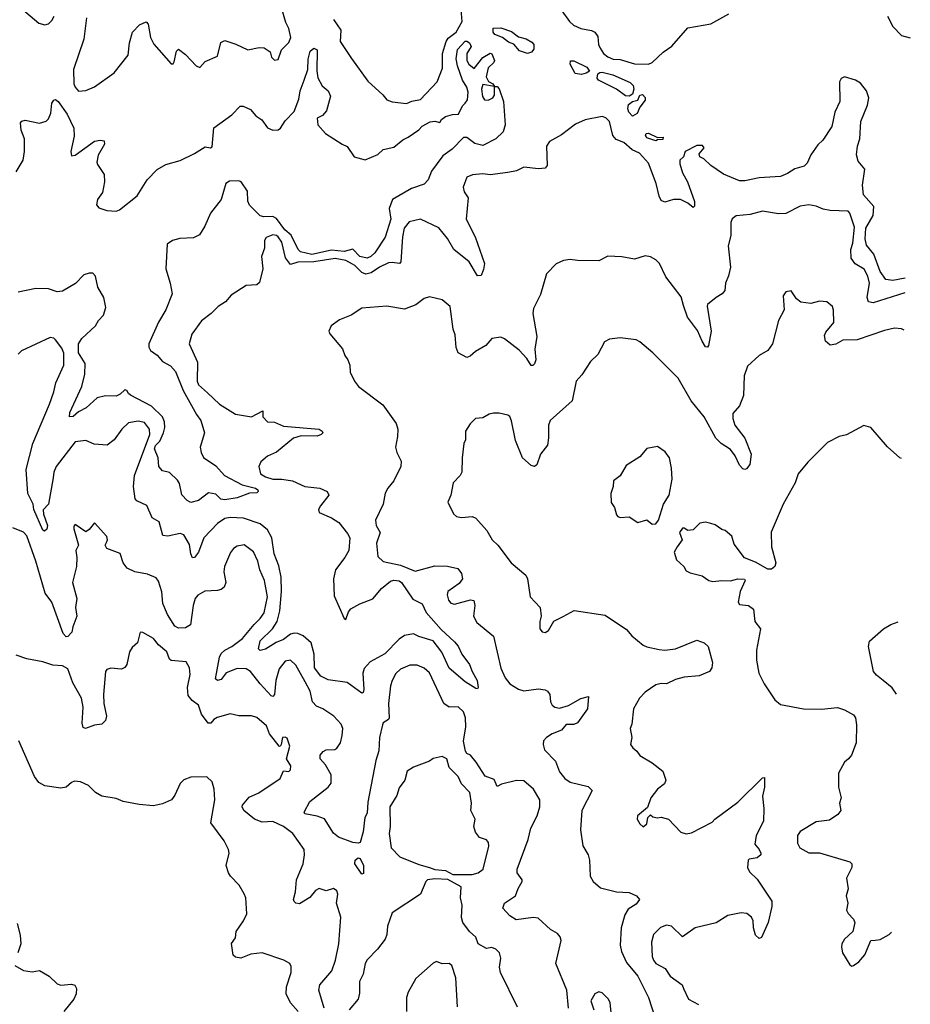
# Model space of a CAD drawing. Extents: x 1839239 to 1929705, y 762242 to 910352.
# Tile 380 of 429: x 1918284 to 1923284, y 857486 to 863015. Entities that reach past the tile are written whole.
import ezdxf

# ---------------------------------------------------------------- set-up
doc = ezdxf.new("R2010")
doc.units = 0

msp = doc.modelspace()

# ---------------------------------------------------------------- linework, layer by layer
at = {"layer": '0CON10XD'}
for points in [[(1918295, 863077.5), (1918391.2, 862995), (1918425, 862985.7), (1918445, 862991.4), (1918465, 863009.2), (1918478.2, 863035)], [(1918901.2, 862885), (1918917.5, 862945), (1918957.5, 862985), (1918995, 863002.5), (1919005, 862990), (1919019.4, 862915), (1919037.1, 862877.1), (1919135, 862767.5), (1919145, 862767.5), (1919151.7, 862778.3), (1919165, 862837.5), (1919175, 862848.8), (1919215, 862818.9), (1919275, 862756), (1919295, 862746.2), (1919325, 862780), (1919395, 862810), (1919413.2, 862886.8), (1919435, 862898), (1919497.7, 862877.7), (1919565, 862846.2), (1919628.6, 862858.6), (1919657.5, 862857.5), (1919690, 862835), (1919697.5, 862805), (1919715, 862787.5), (1919735, 862791.2), (1919753.3, 862845), (1919795, 862886.2), (1919805.4, 862915), (1919795.3, 862965), (1919778.8, 862998.8), (1919756.2, 863075)], [(1920045.9, 863015.9), (1920086.5, 862955), (1920082.5, 862892.5), (1920146.7, 862796.7), (1920239, 862669), (1920323, 862593), (1920344.8, 862564.8), (1920375, 862552.5), (1920455, 862544.7), (1920485, 862557.9), (1920533.7, 862566.3), (1920626.9, 862665), (1920657.4, 862742.6), (1920658.2, 862825), (1920677.8, 862892.2), (1920690, 862910), (1920735, 862943.8), (1920768.8, 863005), (1920760.8, 863095)], [(1921285, 863126.4), (1921371.5, 863005), (1921393.6, 862983.6), (1921435, 862964.6), (1921494.5, 862954.5), (1921513.7, 862943.7), (1921529.3, 862919.3), (1921533.5, 862875), (1921542.5, 862855), (1921562.2, 862825), (1921585.3, 862805.3), (1921615, 862792.3), (1921655, 862790.8), (1921735, 862766.6), (1921814.2, 862765.8), (1921835, 862773.4), (1921897, 862833), (1921945, 862866), (1922035, 862969.1), (1922165, 862991.2), (1922265, 863046.9)], [(1918659.6, 863025), (1918644.7, 862905), (1918585.5, 862735), (1918588.9, 862655), (1918595.8, 862635), (1918615, 862614), (1918655, 862616.2), (1918705, 862636.7), (1918814.4, 862715.6), (1918893.3, 862815), (1918901.2, 862885)], [(1923156.2, 863035), (1923185, 862975.8), (1923235, 862925.8), (1923284, 862912.8)], [(1921135, 862824.4), (1921090, 862840), (1921057.3, 862877.3), (1921028.8, 862888.8), (1920995, 862914.5), (1920951.5, 862931.5), (1920941.9, 862945), (1920942.1, 862967.9), (1920985, 862969.2), (1921045, 862949.2), (1921085, 862917.9), (1921127.6, 862907.6), (1921159.3, 862889.3), (1921170.9, 862875), (1921171.1, 862848.9), (1921157.9, 862832.1), (1921135, 862824.4)], [(1918265, 862160), (1918303.2, 862225), (1918311.3, 862275), (1918310.8, 862345), (1918291.8, 862395), (1918288.6, 862435), (1918296.2, 862445), (1918315, 862451.1), (1918395, 862433.8), (1918432.9, 862445), (1918445, 862457.1), (1918459.5, 862490.5), (1918465, 862545.7), (1918475, 862562.2), (1918485, 862566.7), (1918500.4, 862555), (1918550.8, 862485), (1918588.2, 862405), (1918589.8, 862360.2), (1918571.1, 862275), (1918575, 862250), (1918595, 862254), (1918705, 862332), (1918735, 862338.8), (1918757.5, 862335), (1918760, 862315), (1918725.5, 862254.5), (1918717.1, 862215), (1918720.7, 862200.7), (1918758.9, 862145), (1918760.9, 862105), (1918748.1, 862045), (1918720.6, 862005), (1918716, 861975), (1918729.1, 861959.1), (1918772.6, 861942.6), (1918825, 861940), (1918845, 861946.7), (1918943.8, 862025), (1918999.3, 862115), (1919055.7, 862174.3), (1919105, 862200.7), (1919185, 862224.5), (1919265, 862263.3), (1919325, 862301.4), (1919355, 862296), (1919365, 862301.2), (1919373.2, 862406.8), (1919475, 862479.6), (1919521.3, 862528.7), (1919539.1, 862529.1), (1919579.5, 862509.5), (1919610.6, 862475), (1919642.7, 862452.7), (1919675, 862406.7), (1919705, 862393.9), (1919735, 862395.4), (1919748.8, 862405), (1919773.9, 862446.1), (1919825, 862500), (1919851.7, 862568.3), (1919859.2, 862615), (1919882, 862675), (1919901.1, 862735), (1919903.2, 862793.2), (1919915, 862838.8), (1919935, 862854.4), (1919954.2, 862845), (1919953, 862727), (1919958.3, 862688.3), (1919982.5, 862642.5), (1920016.4, 862615), (1920028.1, 862585), (1920007.1, 862502.9), (1919984.2, 862475.8), (1919955, 862462.5), (1919958.6, 862425), (1920000.8, 862375), (1920094, 862315), (1920122.7, 862302.7), (1920162.5, 862245), (1920222.9, 862227.1), (1920295, 862257.5), (1920324.3, 862285.7), (1920385, 862299.2), (1920435, 862340.9), (1920465.1, 862354.9), (1920525, 862395.7), (1920543.9, 862416.1), (1920589.2, 862440.8), (1920614.5, 862444.5), (1920642.5, 862437.5), (1920652, 862455), (1920675, 862470.8), (1920713, 862483), (1920747.5, 862485), (1920769.8, 862530.2), (1920784.5, 862545.5), (1920798.1, 862565), (1920802.3, 862607.7), (1920793.9, 862635), (1920770.2, 862675), (1920741.8, 862755), (1920734.5, 862795), (1920742.3, 862847.7), (1920785, 862893.2), (1920795, 862894.7), (1920809.2, 862885), (1920818, 862865), (1920794.8, 862825.2), (1920794, 862785), (1920805, 862764.2), (1920835, 862740), (1920885, 862802.5), (1920925, 862827.5), (1920935, 862822.5), (1920950, 862785), (1920946.7, 862775), (1920913.8, 862745), (1920903.3, 862693.3), (1920916.7, 862666.7), (1920940, 862655), (1920950, 862640), (1920965, 862640), (1920976.1, 862626.1), (1921000, 862555), (1921010, 862425), (1920997.5, 862385), (1920956.9, 862345), (1920885, 862308.2), (1920840.2, 862320.2), (1920795, 862353.8), (1920775, 862353.3), (1920711.6, 862288.4), (1920659.2, 862250.8), (1920595.3, 862165), (1920577.1, 862115), (1920555, 862090.7), (1920482.8, 862067.2), (1920377.8, 862005), (1920358.2, 861955), (1920367.5, 861895), (1920335, 861792.9), (1920277.3, 861705), (1920256.2, 861685), (1920234.4, 861675.6), (1920194.5, 861685.5), (1920155, 861726.7), (1920105, 861713), (1920035, 861721.3), (1919925, 861695.7), (1919861.1, 861711.1), (1919848.4, 861725), (1919809.1, 861805), (1919772.3, 861835), (1919725, 861899), (1919705, 861908.7), (1919655, 861907.3), (1919635, 861913.6), (1919575, 861972.9), (1919564.6, 861995), (1919562.7, 862052.7), (1919527.1, 862105), (1919515, 862110.4), (1919461.6, 862108.4), (1919441.1, 862095), (1919415.5, 862005), (1919355, 861928), (1919324.1, 861855.9), (1919292.9, 861807.1), (1919260.5, 861789.5), (1919183.7, 861786.3), (1919142.5, 861775), (1919112, 861755), (1919104.7, 861615.3), (1919129.4, 861535), (1919140, 861475), (1919105.2, 861384.8), (1919063.4, 861316.6), (1919008.4, 861195), (1919008.5, 861175), (1919017.7, 861157.7), (1919055, 861131.2), (1919085, 861095.9), (1919130.9, 861070.9), (1919159.7, 861039.7), (1919201.9, 860931.9), (1919277.1, 860797.1), (1919301.8, 860765), (1919320.8, 860695), (1919298, 860615), (1919302.9, 860585), (1919316.6, 860556.6), (1919385, 860510), (1919434.8, 860454.8), (1919532.4, 860402.4), (1919608, 860385), (1919620.8, 860375), (1919623.3, 860365), (1919615, 860358.8), (1919575, 860356), (1919505, 860330), (1919435, 860319.2), (1919413, 860323), (1919385, 860350), (1919345, 860358), (1919288, 860315), (1919245, 860303.2), (1919224.3, 860315), (1919195, 860346.7), (1919180.7, 860410.7), (1919169.6, 860429.6), (1919125, 860471.9), (1919085, 860481.5), (1919064.8, 860505), (1919061.1, 860555), (1919041.3, 860605), (1919046.8, 860623.2), (1919071.7, 860648.3), (1919091.8, 860695), (1919099.2, 860725), (1919097.5, 860757.5), (1919086.4, 860785), (1919024.9, 860844.9), (1918906.5, 860906.5), (1918894.2, 860915), (1918885, 860933.3), (1918875, 860935.7), (1918848.3, 860911.7), (1918825, 860900), (1918765, 860903.5), (1918718.3, 860891.7), (1918658, 860835), (1918615, 860812.9), (1918585, 860787.5), (1918564.5, 860784.5), (1918565, 860808.8), (1918633.5, 860955), (1918649.6, 861025), (1918651.9, 861085), (1918613.5, 861145), (1918615.1, 861195), (1918632.3, 861225), (1918710.5, 861295), (1918726.7, 861325), (1918755, 861356.5), (1918768.4, 861398.4), (1918756.7, 861455), (1918722.9, 861512.9), (1918708.9, 861575), (1918695, 861590.9), (1918675, 861592.3), (1918645, 861582.4), (1918596.9, 861533.1), (1918525, 861491.2), (1918495, 861487.2), (1918445, 861503.4), (1918375.4, 861504.6), (1918275, 861484.5)], [(1921437.5, 862707.5), (1921401.9, 862711.9), (1921374.5, 862765), (1921375.9, 862784.1), (1921395, 862784.4), (1921468.3, 862748.3), (1921482.5, 862725), (1921465, 862714.3), (1921437.5, 862707.5)], [(1923255.8, 861562.6), (1923185, 861550.4), (1923146.7, 861555), (1923115, 861600), (1923078.4, 861698.4), (1923038.5, 861748.5), (1923030, 861785), (1923035.1, 861844.9), (1923075.7, 861914.3), (1923078.9, 861965), (1923021.9, 862031.9), (1923015.1, 862085), (1923029.6, 862175), (1922990.7, 862220.7), (1922981.8, 862255), (1922987.3, 862305), (1923001.1, 862345), (1923006.8, 862443.2), (1923044.6, 862535), (1923051.1, 862575), (1923038.2, 862615), (1923005, 862657.3), (1922975.8, 862675), (1922915, 862694.4), (1922896.2, 862683.8), (1922886.5, 862665), (1922888.8, 862555), (1922860.4, 862495), (1922843.5, 862415), (1922792.2, 862337.7), (1922765, 862311.8), (1922726.1, 862255), (1922705, 862208.1), (1922687.7, 862192.3), (1922635, 862178), (1922595, 862150.6), (1922555, 862133.6), (1922435, 862126.1), (1922355, 862110.6), (1922325, 862110.6), (1922235, 862147.2), (1922164.2, 862195), (1922125, 862233.8), (1922102.5, 862245), (1922098.3, 862261.7), (1922126.2, 862295), (1922117.7, 862307.7), (1922085, 862308), (1922020, 862275), (1922010, 862245), (1921990, 862225), (1921989.4, 862205), (1922004.6, 862155), (1922033.8, 862105), (1922073.1, 861993.1), (1922073.3, 861966.7), (1922065, 861960), (1922034.2, 861985), (1921994.6, 862004.6), (1921955, 862005.5), (1921905, 861990.6), (1921885, 861999.2), (1921873.5, 862023.5), (1921858.2, 862095), (1921815, 862208.6), (1921764.4, 862265), (1921723.1, 862283.1), (1921675, 862325.3), (1921632.4, 862342.4), (1921614.4, 862365), (1921595, 862443.8), (1921575, 862464.2), (1921555, 862471.4), (1921458.3, 862451.7), (1921405, 862428.1), (1921325, 862367.5), (1921259.1, 862330.9), (1921242.5, 862305), (1921246, 862195), (1921235, 862181.2), (1921196.4, 862176.4), (1921115, 862186.2), (1921074.1, 862165.9), (1921025, 862155.7), (1920925, 862144.2), (1920885, 862148.6), (1920826.1, 862143.9), (1920795, 862130), (1920774.3, 862075), (1920778.8, 862048.8), (1920802.5, 862015), (1920790, 861895), (1920841.8, 861795), (1920893.1, 861645), (1920888.3, 861611.7), (1920875, 861577.5), (1920855, 861576.7), (1920806.9, 861655), (1920720.6, 861725), (1920685.2, 861785.2), (1920636.7, 861846.7), (1920535, 861894.8), (1920469.9, 861880.1), (1920443.2, 861845), (1920433.2, 861795), (1920423.8, 861655), (1920416.9, 861645), (1920375, 861651.9), (1920355, 861648.6), (1920305, 861624.7), (1920257.2, 861592.8), (1920226.5, 861586.5), (1920205, 861595.3), (1920165.9, 861635), (1920151.7, 861641.7), (1920115, 861661.6), (1920055, 861674.1), (1919935, 861654.2), (1919845, 861653.5), (1919805, 861640.5), (1919776.6, 861676.6), (1919755.8, 861765), (1919735.3, 861795), (1919725, 861803.8), (1919705, 861807.1), (1919668.3, 861791.7), (1919657.9, 861775), (1919657.9, 861732.1), (1919641.1, 861685), (1919649.2, 861615), (1919630.5, 861539.5), (1919615, 861526.2), (1919555, 861522), (1919471.5, 861468.5), (1919438.7, 861431.3), (1919399.2, 861405), (1919360, 861365), (1919305, 861324), (1919250.3, 861249.7), (1919236, 861195), (1919282.2, 861092.2), (1919280, 860985), (1919288.1, 860965), (1919338.6, 860918.6), (1919405, 860855.7), (1919495, 860800), (1919585, 860784.5), (1919648.8, 860818.8), (1919648.6, 860785), (1919675, 860757.5), (1919715, 860754.3), (1919765, 860731.5), (1919965, 860715.4), (1919983.1, 860705), (1919985.6, 860695), (1919975.7, 860685), (1919955, 860677.1), (1919865, 860678.5), (1919820.6, 860665), (1919725, 860585.5), (1919675, 860564.3), (1919638.7, 860531.3), (1919626, 860505), (1919635.8, 860465), (1919665, 860447.1), (1919705, 860434), (1919755, 860434.7), (1919815.3, 860425.3), (1919885, 860394.5), (1919970, 860385), (1920010, 860365), (1920020, 860345), (1919973.8, 860285), (1919961.2, 860265), (1919965, 860247.5), (1920035, 860217.3), (1920075, 860191.2), (1920125, 860130.6), (1920136.8, 860105), (1920131.9, 860035), (1920110.4, 859995), (1920057.5, 859925), (1920045.4, 859875.4), (1920050.3, 859780.3), (1920105, 859653.3), (1920115, 859647.5), (1920129.4, 859690.6), (1920143.1, 859706.9), (1920194.3, 859735.7), (1920266.5, 859763.5), (1920315, 859820), (1920365, 859861.2), (1920385, 859867.7), (1920415, 859864.5), (1920427.1, 859855), (1920491.2, 859761.2), (1920544.5, 859734.5), (1920565.8, 859685.8), (1920650.2, 859590.2), (1920725, 859521.2), (1920745, 859496.7), (1920767, 859453), (1920810, 859395), (1920823.8, 859355), (1920853.3, 859305), (1920858, 859265), (1920855, 859257.5), (1920845, 859260), (1920785, 859297.5), (1920695, 859373.3), (1920653.3, 859463.3), (1920605, 859526.5), (1920525, 859551.1), (1920495, 859566.4), (1920445, 859557.9), (1920414.2, 859535.8), (1920333.2, 859455), (1920251.5, 859408.5), (1920217.7, 859372.3), (1920210.5, 859345), (1920215.7, 859254.3), (1920212.5, 859237.5), (1920205, 859232.5), (1920122.3, 859292.3), (1920015, 859308.2), (1919975, 859327.9), (1919939.4, 859375), (1919937.6, 859452.4), (1919920, 859515), (1919875.2, 859555.2), (1919845, 859568.8), (1919825, 859570.7), (1919805, 859564.6), (1919765, 859535.3), (1919723.1, 859516.9), (1919665, 859479.7), (1919635, 859473.5), (1919625, 859482.5), (1919635, 859526.9), (1919703.5, 859595), (1919728.7, 859635), (1919744.4, 859695), (1919754.6, 859805), (1919752.7, 859885), (1919738.8, 859948.8), (1919713.1, 860015), (1919700, 860105), (1919675, 860150), (1919635, 860184.7), (1919540, 860215), (1919465, 860219), (1919435, 860213.3), (1919395, 860186), (1919318.2, 860105), (1919287.7, 860025), (1919265, 859995.8), (1919253.4, 859993.4), (1919245.6, 860015.6), (1919237.6, 860067.6), (1919205, 860122.5), (1919185, 860130.6), (1919115, 860114.5), (1919087.6, 860117.6), (1919067.1, 860195), (1919027.8, 860217.8), (1918997, 860287), (1918942.4, 860312.4), (1918931.9, 860325), (1918923.8, 860393.8), (1918928.3, 860455), (1919015.2, 860685), (1919013.1, 860715), (1918985, 860753.6), (1918949.6, 860759.6), (1918895, 860751.2), (1918857.3, 860715), (1918814.5, 860655.5), (1918775, 860626), (1918702.1, 860632.1), (1918655, 860652.5), (1918595.8, 860645), (1918488.2, 860505), (1918476.1, 860475), (1918472.7, 860442.7), (1918446, 860295), (1918416.5, 860263.5), (1918418.7, 860238.7), (1918439.6, 860175), (1918435.8, 860154.2), (1918423.5, 860143.5), (1918415, 860148), (1918364.2, 860265), (1918359.7, 860295), (1918329.1, 860355), (1918321.2, 860488.8), (1918357.6, 860635), (1918451.2, 860855), (1918476.7, 860925), (1918486.9, 860975), (1918532.2, 861075), (1918532.6, 861142.6), (1918520.9, 861170.9), (1918485, 861217.5), (1918475, 861226.7), (1918455, 861230), (1918293.9, 861156.1), (1918275, 861137.5)], [(1921705, 862584.3), (1921685, 862587.3), (1921634, 862625), (1921534.2, 862674.2), (1921526.8, 862686.8), (1921530.3, 862709.7), (1921541, 862719), (1921555, 862720.8), (1921614.5, 862704.5), (1921711.7, 862661.7), (1921727.5, 862645), (1921732, 862625), (1921723.6, 862596.4), (1921705, 862584.3)], [(1920915, 862562.5), (1920940, 862575), (1920949.5, 862590.5), (1920950, 862640), (1920885, 862650), (1920876.7, 862625), (1920883, 862583), (1920894.1, 862564.1), (1920915, 862562.5)], [(1921725, 862473.8), (1921703.7, 862495), (1921698.4, 862515), (1921701.7, 862538.3), (1921725, 862556), (1921755, 862562.5), (1921765, 862590), (1921780, 862595), (1921795, 862577.5), (1921795, 862562.5), (1921766.4, 862523.6), (1921751.3, 862488.7), (1921725, 862473.8)], [(1921855, 862333.8), (1921805, 862350.5), (1921797.5, 862365), (1921801.4, 862375), (1921815, 862378.2), (1921865, 862353.3), (1921897.5, 862355), (1921895, 862341.5), (1921865, 862340.8), (1921855, 862333.8)], [(1923254.1, 861480.4), (1923075, 861425.4), (1923049.8, 861429.8), (1923041.2, 861455), (1923054, 861535), (1923045.6, 861575), (1923025, 861613.8), (1922975, 861643.5), (1922952.9, 861675), (1922949.6, 861725), (1922960.6, 861759.4), (1922970.9, 861849.1), (1922945, 861927.5), (1922935, 861938.8), (1922835, 861942.5), (1922795, 861950), (1922755, 861968), (1922715, 861974.2), (1922665, 861967.1), (1922585, 861925.5), (1922544.5, 861924.5), (1922455, 861939.2), (1922385, 861920), (1922306.1, 861913.9), (1922283.9, 861896.1), (1922276.2, 861875), (1922277.3, 861802.7), (1922260.6, 861745), (1922274.5, 861624.5), (1922263.9, 861576.1), (1922245.6, 861535), (1922243.1, 861495), (1922227.1, 861475), (1922194.5, 861455.5), (1922146.2, 861415), (1922143.3, 861406.7), (1922166.5, 861265), (1922151.2, 861185), (1922145, 861176.7), (1922135, 861177.5), (1922115, 861208.8), (1922090, 861270), (1922033.6, 861345), (1922010.8, 861410.8), (1921997.6, 861457.6), (1921911.4, 861571.4), (1921876.2, 861645), (1921855, 861666.2), (1921825, 861683.8), (1921795, 861688.8), (1921735, 861670), (1921665, 861683.3), (1921585, 861686.7), (1921535, 861660), (1921415, 861662), (1921375, 861668.8), (1921337, 861663), (1921295, 861643.3), (1921241.7, 861588.3), (1921207.7, 861472.3), (1921167.7, 861392.3), (1921164.3, 861365), (1921186.7, 861235), (1921175.7, 861165), (1921180.8, 861105), (1921175, 861082.5), (1921165, 861072.5), (1921155, 861072.5), (1921131.7, 861111.7), (1921088.4, 861158.4), (1921005, 861223.6), (1920985, 861231.5), (1920935, 861224.2), (1920901.9, 861185), (1920842.5, 861152.5), (1920814, 861125), (1920795, 861117.1), (1920746, 861145), (1920734.6, 861174.6), (1920729.1, 861245), (1920717.6, 861277.6), (1920700, 861405), (1920655, 861441.2), (1920585, 861458.8), (1920555, 861450), (1920507.3, 861412.7), (1920445, 861388.8), (1920345, 861406.7), (1920205, 861395.6), (1920145, 861355.8), (1920080.3, 861329.7), (1920032.5, 861295), (1920020, 861265), (1920025, 861250), (1920096.1, 861166.1), (1920109.3, 861129.3), (1920126.7, 861105), (1920136.7, 861075), (1920138.8, 861035), (1920163.8, 860985), (1920186.7, 860955), (1920322.3, 860852.3), (1920398, 860748), (1920407.5, 860715), (1920404.4, 860674.4), (1920394.2, 860614.2), (1920400.8, 860585), (1920425.7, 860535.7), (1920424.4, 860505), (1920385.4, 860424.6), (1920350.8, 860385), (1920335, 860356.7), (1920324.3, 860295), (1920282.1, 860205), (1920285.6, 860175), (1920308.2, 860135), (1920287.7, 860075), (1920295, 860000), (1920325, 859972.5), (1920421.1, 859951.1), (1920505, 859917.5), (1920615, 859948.9), (1920686, 859946), (1920743.2, 859933.2), (1920764.2, 859905), (1920770, 859875), (1920751.3, 859848.7), (1920687.5, 859805), (1920683.1, 859785), (1920690.8, 859755), (1920705, 859739.2), (1920725, 859732.2), (1920815, 859758.1), (1920833, 859753), (1920839.1, 859725), (1920831.8, 859665), (1920850.4, 859630.4), (1920945, 859553.8), (1920985, 859374), (1921008.7, 859318.7), (1921035.6, 859285), (1921085, 859256.1), (1921115, 859247.2), (1921196.8, 859256.8), (1921235, 859252.5), (1921248, 859245), (1921260.8, 859225), (1921263.9, 859183.9), (1921273.3, 859165), (1921287.5, 859155), (1921315, 859149.2), (1921365, 859164.4), (1921435, 859204.2), (1921477.5, 859215), (1921472.5, 859145), (1921415, 859067.1), (1921395, 859057.3), (1921352.5, 859057.5), (1921325, 859025.8), (1921272.5, 859005), (1921241.1, 858985), (1921224.5, 858965), (1921222.1, 858945), (1921231.1, 858915), (1921292, 858852), (1921315, 858791.1), (1921345, 858753.8), (1921375, 858733.1), (1921475, 858709.5), (1921497.6, 858687.6), (1921440.5, 858575), (1921433.3, 858465), (1921445, 858376.2), (1921474.7, 858324.7), (1921483.6, 858296.4), (1921486.7, 858205), (1921504.2, 858175), (1921545, 858140.5), (1921635, 858117.5), (1921705, 858113.3), (1921746, 858095), (1921763.8, 858075), (1921745, 858048.9), (1921699.9, 858020.1), (1921681.8, 857988.2), (1921661, 857915), (1921655, 857817.5), (1921662.4, 857782.4), (1921690.8, 857720.8), (1921753.5, 857645), (1921814.2, 857525), (1921849.2, 857415)], [(1923249.7, 861271.1), (1923235, 861279.4), (1923195, 861282.2), (1923139.7, 861270.3), (1922985, 861216.5), (1922905, 861216), (1922865, 861193.1), (1922835, 861187.5), (1922808.8, 861208.8), (1922801.7, 861241.7), (1922809.7, 861260.3), (1922854.2, 861315), (1922853, 861383), (1922848, 861405), (1922815, 861431.2), (1922775, 861434), (1922725, 861421.2), (1922669.3, 861429.3), (1922645, 861447.5), (1922615, 861492.5), (1922585, 861486.7), (1922570, 861465), (1922576.7, 861385), (1922543.3, 861325), (1922511.2, 861195), (1922485, 861156.7), (1922435, 861130), (1922370.3, 861069.7), (1922351.1, 861015), (1922346.9, 860905), (1922325, 860846), (1922286.9, 860803.1), (1922287.1, 860775), (1922298.9, 860738.9), (1922355.5, 860665), (1922390, 860575), (1922382.5, 860517.5), (1922365, 860493.3), (1922355, 860488.8), (1922343, 860493), (1922325, 860514), (1922300.5, 860565), (1922275, 860601.1), (1922221.9, 860635), (1922192.7, 860665), (1922126.2, 860785), (1922054.3, 860875), (1921981.7, 861001.7), (1921838.8, 861145), (1921765, 861206), (1921745, 861217.5), (1921655, 861228), (1921595, 861221.2), (1921566.7, 861205), (1921530, 861135), (1921489.2, 861095), (1921440.3, 861019.7), (1921408, 860985), (1921386.2, 860875), (1921262.5, 860765), (1921252.5, 860737.5), (1921253.4, 860666.6), (1921246.7, 860625), (1921207.1, 860575), (1921186.7, 860515), (1921175, 860506.2), (1921155, 860511.4), (1921107.3, 860555), (1921067.6, 860652.4), (1921045, 860762.5), (1921035, 860786.7), (1921025, 860793.3), (1920975, 860806.2), (1920945, 860806.2), (1920920, 860800), (1920885, 860780), (1920842.5, 860775), (1920813.9, 860746.1), (1920787.5, 860705), (1920786.7, 860655), (1920776.7, 860635), (1920768, 860555), (1920765.6, 860474.4), (1920756.2, 860455), (1920718, 860415), (1920704.2, 860345), (1920687.8, 860305), (1920719.5, 860239.5), (1920736, 860226), (1920765, 860218.8), (1920825, 860226), (1920845.7, 860215.7), (1920906.8, 860146.8), (1920935.8, 860095), (1920968, 860065), (1921043.8, 859965), (1921126, 859895), (1921134.2, 859875), (1921150, 859775), (1921206.2, 859715), (1921212, 859665), (1921203.8, 859635), (1921203.8, 859595), (1921217, 859577), (1921235, 859573.3), (1921252.5, 859585), (1921283, 859637), (1921335, 859664.3), (1921397.3, 859697.3), (1921570.5, 859670.5), (1921690.6, 859590.6), (1921720.6, 859555), (1921785, 859503.3), (1921805, 859492.9), (1921875, 859477.9), (1921905.4, 859474.6), (1921965, 859483.1), (1922085, 859530), (1922127.5, 859515), (1922148.8, 859495), (1922174.2, 859405), (1922170, 859375), (1922156.2, 859355), (1922099.4, 859330.6), (1922015, 859322.2), (1921965, 859309.1), (1921915, 859285.6), (1921885, 859286.7), (1921855, 859279.4), (1921795, 859238.6), (1921764, 859205), (1921730.8, 859145), (1921721.2, 859058.8), (1921712, 859035), (1921721.2, 858985), (1921713.3, 858945), (1921725.8, 858925.8), (1921748.3, 858908.3), (1921765, 858883.3), (1921835, 858841.9), (1921893.8, 858795), (1921911.2, 858745), (1921903.8, 858725), (1921865, 858694), (1921826.7, 858645), (1921808.3, 858591.7), (1921752.5, 858545), (1921750, 858525), (1921765, 858500), (1921785, 858482.5), (1921805, 858500), (1921810, 858535), (1921825, 858550), (1921838.3, 858538.3), (1921865, 858533.3), (1921885, 858536.7), (1921926.1, 858526.1), (1921995, 858453.3), (1922026.1, 858443.9), (1922055, 858449.2), (1922171.5, 858508.5), (1922185.8, 858525), (1922315, 858620.9), (1922455, 858757.5), (1922465, 858760), (1922465.8, 858705), (1922454.2, 858654.2), (1922461.1, 858585), (1922458.9, 858515), (1922419.4, 858435), (1922411.1, 858385), (1922434.8, 858354.8), (1922445.5, 858335), (1922444.5, 858325), (1922425, 858308.8), (1922379.4, 858300.6), (1922374, 858295), (1922370.8, 858255), (1922380.9, 858230.9), (1922425, 858188.8), (1922507.1, 858065), (1922507.1, 858035), (1922485.6, 857945), (1922449.3, 857860.7), (1922435, 857856.7), (1922414.4, 857874.4), (1922403.1, 857915), (1922401.5, 857955), (1922391.9, 857975), (1922365.8, 857995.8), (1922335, 858000.6), (1922258.8, 857985), (1922195, 857944), (1922076.7, 857915), (1922005, 857866), (1921942.5, 857925), (1921915, 857931.5), (1921881.8, 857918.2), (1921841.7, 857878.3), (1921830.5, 857835), (1921834.5, 857755), (1921841.4, 857735), (1921855, 857716.2), (1921907.7, 857687.7), (1921936, 857645), (1922002.5, 857595), (1922010, 857575), (1922039.1, 857515), (1922094.5, 857485)], [(1923234.7, 860549.9), (1923225, 860553.8), (1923155.9, 860615.9), (1923062.5, 860725), (1923023.9, 860736.1), (1922925.9, 860684.1), (1922885, 860674), (1922819.5, 860640.5), (1922709.1, 860530.9), (1922654.2, 860465), (1922637.5, 860415), (1922570, 860295), (1922503.7, 860136.3), (1922504.4, 860055.6), (1922528.8, 859965), (1922523.3, 859945), (1922505, 859930), (1922485, 859930), (1922415, 859968.8), (1922353.9, 859993.9), (1922295, 860070), (1922282.5, 860115), (1922245, 860147.5), (1922225, 860152.5), (1922188.3, 860178.3), (1922165, 860186.7), (1922135, 860192.5), (1922103, 860187), (1922065, 860150), (1922035, 860147.5), (1922015, 860160), (1922005, 860158.8), (1921988.8, 860135), (1922003.3, 860095), (1921974.4, 860055), (1921958, 860025), (1921971.7, 859981.7), (1922012.5, 859945), (1922025, 859920), (1922048.3, 859908.3), (1922115, 859892.5), (1922152.5, 859865), (1922175, 859860), (1922225, 859866.7), (1922275, 859863.8), (1922315, 859876), (1922353, 859873), (1922356.7, 859865), (1922328, 859805), (1922318, 859745), (1922325, 859732), (1922375, 859726.2), (1922403.3, 859705), (1922411.2, 859635), (1922443.3, 859595), (1922420, 859475), (1922421.2, 859418.8), (1922433.1, 859345), (1922464.3, 859285), (1922523.1, 859195), (1922555, 859168.9), (1922685, 859145.7), (1922785, 859144.3), (1922875, 859152.5), (1922915, 859140), (1922965, 859111.2), (1922976, 859095), (1922982.5, 859055), (1922980.5, 858955), (1922954.3, 858885), (1922936.9, 858865), (1922914.4, 858845), (1922880, 858785), (1922880.8, 858705), (1922896.2, 858645), (1922886.7, 858615), (1922893.3, 858575), (1922877.7, 858552.3), (1922830.7, 858519.3), (1922755, 858510), (1922665, 858457.1), (1922650.6, 858435), (1922650.6, 858390.6), (1922663.8, 858365), (1922715, 858337.5), (1922775, 858336.7), (1922945, 858286.9), (1922956, 858275), (1922956, 858255), (1922926.2, 858195), (1922935.6, 858135), (1922924.3, 858095.7), (1922934, 858055), (1922925.7, 858015), (1922935, 857996), (1922965.8, 857965), (1922972, 857945), (1922960.8, 857895), (1922915, 857852), (1922900, 857825), (1922897.5, 857807.5), (1922904, 857775), (1922945, 857707.5), (1922955, 857701.2), (1922965, 857704), (1922995, 857724.2), (1923029.4, 857765), (1923063.3, 857845), (1923086.1, 857846.1), (1923115, 857850.8), (1923165, 857878.1), (1923179.2, 857891.1)], [(1921835, 860182), (1921855, 860184), (1921870.8, 860205), (1921898.1, 860295), (1921930.8, 860345), (1921946.2, 860435), (1921944.1, 860495.9), (1921931.4, 860555), (1921908.5, 860588.5), (1921865, 860618.8), (1921805, 860607.5), (1921765, 860560), (1921688.3, 860511.7), (1921655.8, 860454.2), (1921617.5, 860425), (1921616.4, 860393.6), (1921602, 860355), (1921604.2, 860304.2), (1921623.8, 860275), (1921633.8, 860235), (1921642.5, 860225), (1921655, 860218.8), (1921705, 860223.3), (1921755, 860191.2), (1921805, 860206.2), (1921835, 860182)], [(1921365.5, 857465.5), (1921356.5, 857566.5), (1921294.7, 857714.7), (1921323.8, 857845), (1921318.9, 857865), (1921303.3, 857883.3), (1921265, 857905.5), (1921195, 857970.4), (1921166.6, 857973.4), (1921071.1, 857961.1), (1921035, 857983.8), (1920996.2, 858026.2), (1921006.2, 858055), (1921068, 858095), (1921082.6, 858137.4), (1921105.5, 858175), (1921105.5, 858185), (1921076.4, 858225), (1921077.3, 858245), (1921138, 858412), (1921153.1, 858475), (1921189.6, 858545), (1921204, 858595), (1921204.2, 858635), (1921168.9, 858695), (1921115, 858741), (1921072.6, 858742.6), (1920988.2, 858721.8), (1920965, 858710), (1920948.1, 858748.1), (1920896.6, 858766.6), (1920846.8, 858845), (1920815.2, 858885.2), (1920794.8, 858894.8), (1920787, 858907), (1920776.1, 858963.9), (1920789.5, 859045), (1920786.2, 859095), (1920775, 859128), (1920745, 859156.5), (1920695.3, 859155.3), (1920665.9, 859175.9), (1920585, 859347.5), (1920555, 859374.3), (1920515, 859390.6), (1920475, 859390.6), (1920422.4, 859367.6), (1920396.6, 859343.4), (1920375.5, 859304.5), (1920365.5, 859274.5), (1920355.4, 859175), (1920358.6, 859095), (1920354.2, 859085.8), (1920325, 859067.5), (1920320.5, 859055), (1920304.7, 858984.7), (1920300.5, 858909.5), (1920283.8, 858855), (1920238.8, 858621.2), (1920235, 858560), (1920221.4, 858535), (1920213.3, 858455), (1920195, 858394.5), (1920185, 858390.4), (1920155, 858395.4), (1920074.3, 858425), (1920045, 858448.1), (1919995, 858528.5), (1919955, 858542.3), (1919884, 858555), (1919880.8, 858565), (1919913.9, 858625), (1920016.2, 858705), (1920032.7, 858727.3), (1920032.4, 858775), (1920000.3, 858830.3), (1919971.5, 858865), (1919971.9, 858885), (1919987.8, 858905), (1920005, 858914.6), (1920052.7, 858917.3), (1920065, 858924.4), (1920085.3, 858954.7), (1920095.4, 858995), (1920098.2, 859035), (1920089.1, 859059.1), (1920048, 859105), (1919985.3, 859145.3), (1919951, 859161), (1919928, 859185), (1919914.8, 859244.8), (1919887.6, 859297.6), (1919835, 859391.4), (1919805, 859418.6), (1919775, 859412.2), (1919740, 859370), (1919722.2, 859305), (1919715.5, 859225), (1919705.4, 859214.6), (1919695, 859217.5), (1919633.7, 859285), (1919580.4, 859355), (1919555, 859370.4), (1919505, 859371.8), (1919442.7, 859347.3), (1919415, 859310.3), (1919394.7, 859304.7), (1919382.9, 859312.9), (1919405.8, 859435), (1919414.8, 859455.2), (1919435, 859474.8), (1919475, 859494.8), (1919535, 859539.7), (1919600.5, 859619.5), (1919635, 859652.1), (1919655.9, 859685), (1919674.7, 859775), (1919658.9, 859865), (1919632.1, 859925), (1919620.8, 859975), (1919596, 860026), (1919545, 860065.6), (1919505, 860058.6), (1919484.6, 860045.4), (1919467.4, 860022.6), (1919433.6, 859945), (1919429.6, 859915), (1919441.5, 859855), (1919432.2, 859827.8), (1919415.3, 859814.7), (1919395, 859808.8), (1919323.7, 859806.3), (1919285, 859783.9), (1919269.8, 859765), (1919257.4, 859725), (1919243, 859617), (1919215, 859600.2), (1919175, 859597.3), (1919155, 859609.4), (1919114.6, 859675), (1919087.6, 859737.6), (1919082.4, 859802.4), (1919062.8, 859862.8), (1919050.9, 859880.9), (1919002.1, 859902.1), (1918931.2, 859915), (1918887.5, 859935), (1918864.4, 859965), (1918847.5, 860017.5), (1918772.5, 860045), (1918763.3, 860065), (1918770.7, 860079.3), (1918777.5, 860095), (1918773.6, 860113.6), (1918705, 860190), (1918675, 860152.5), (1918655, 860140), (1918595, 860180), (1918588.3, 860171.7), (1918587.5, 860155), (1918613.8, 860065), (1918598.8, 860035), (1918605.8, 859995), (1918602.2, 859945), (1918581.4, 859855), (1918604.3, 859765), (1918596.9, 859715), (1918605.8, 859665), (1918582.5, 859605), (1918577.5, 859575), (1918555, 859551.2), (1918545, 859548.8), (1918528.3, 859568.3), (1918465, 859744.2), (1918427.5, 859795), (1918375, 859974.2), (1918325, 860117.5), (1918305, 860137.8), (1918245, 860161.2)], [(1923207.1, 859227.4), (1923182.4, 859262.4), (1923131.9, 859305), (1923093.8, 859333.8), (1923077.7, 859355), (1923048.9, 859495), (1923054.6, 859525), (1923133.3, 859595), (1923175, 859619.2), (1923215.5, 859634)], [(1919993.6, 857465), (1919962.9, 857565), (1919969.2, 857595), (1920035.6, 857674.4), (1920058, 857735), (1920075.2, 857825), (1920086.2, 857975), (1920062.5, 858055), (1920069.5, 858105), (1920065, 858123.3), (1920045, 858135.6), (1920005, 858122.5), (1919965, 858136.2), (1919945, 858126.2), (1919913.3, 858086.7), (1919855, 858050), (1919835, 858054), (1919825, 858064.2), (1919820.5, 858075), (1919831.8, 858118.2), (1919838.8, 858185), (1919875.4, 858275), (1919883.5, 858325), (1919880.5, 858355), (1919818, 858445), (1919765, 858484.7), (1919705, 858512.7), (1919645, 858508.9), (1919602.9, 858525), (1919542.9, 858575), (1919532.5, 858595), (1919534.2, 858605), (1919571.5, 858648.5), (1919627, 858673), (1919746.7, 858755), (1919765, 858796.7), (1919795, 858794), (1919805, 858803.3), (1919805.8, 858825), (1919782.5, 858865), (1919800, 858935), (1919785, 858980), (1919775, 858986.7), (1919760, 858985), (1919752.5, 858945), (1919746.4, 858933.6), (1919740, 858935), (1919686.7, 859005), (1919669.1, 859049.1), (1919615, 859095.7), (1919585, 859106.9), (1919515, 859105.6), (1919465, 859117.1), (1919393.5, 859096.5), (1919374.7, 859085.3), (1919358, 859065), (1919342.5, 859065), (1919305.5, 859115), (1919288.5, 859165), (1919252.7, 859192.7), (1919230.7, 859220.7), (1919226.2, 859265), (1919241.7, 859338.3), (1919237.5, 859375), (1919219.1, 859409.1), (1919135, 859416), (1919124.5, 859424.5), (1919109.4, 859465), (1919064.1, 859504.1), (1919035, 859539.4), (1918975, 859573.3), (1918960, 859575), (1918946.2, 859515), (1918915, 859488.8), (1918900.6, 859465), (1918885.7, 859395), (1918875, 859376.7), (1918855, 859368.8), (1918795, 859373.8), (1918773.9, 859366.1), (1918766.2, 859355), (1918754.6, 859225), (1918756.9, 859175), (1918771.9, 859105), (1918765, 859080), (1918745, 859058.8), (1918705, 859052.9), (1918654.2, 859034.2), (1918641.1, 859041.1), (1918635.6, 859065), (1918639.7, 859155), (1918631.8, 859205), (1918581.8, 859291.8), (1918555, 859369.5), (1918525, 859386.5), (1918470.3, 859390.3), (1918415, 859410), (1918325, 859426), (1918265, 859446.2)], [(1919847.9, 857445), (1919804.4, 857495), (1919780, 857545), (1919782.5, 857585), (1919808.1, 857665), (1919809.1, 857699.1), (1919800, 857715), (1919766.7, 857735), (1919646.2, 857776.2), (1919582.4, 857767.6), (1919525, 857746.2), (1919495, 857751.2), (1919481.7, 857761.7), (1919472.7, 857827.3), (1919495, 857860), (1919499.2, 857895), (1919540, 857955), (1919559.2, 857995), (1919553.8, 858085), (1919545, 858107.5), (1919516.7, 858155), (1919466.7, 858205), (1919456.2, 858225), (1919443.8, 858265), (1919459.2, 858335), (1919455.6, 858355), (1919431.4, 858405), (1919357.5, 858505), (1919379.1, 858635), (1919376.2, 858695), (1919364.2, 858735), (1919335, 858764), (1919245, 858762), (1919205, 858746), (1919184.5, 858725.5), (1919155, 858660), (1919136.7, 858635), (1919085, 858611.2), (1919035, 858600), (1918955, 858608.6), (1918865, 858625.7), (1918825, 858642), (1918745, 858654.3), (1918708.8, 858675), (1918670, 858715), (1918625, 858736), (1918591.7, 858738.3), (1918575, 858732), (1918545, 858706), (1918515, 858699.4), (1918425, 858712.2), (1918391.7, 858731.7), (1918367.1, 858765), (1918278.8, 858965)], [(1920825, 858214.4), (1920858.6, 858225), (1920885.6, 858245), (1920918.8, 858375), (1920916.7, 858395), (1920905, 858410), (1920865, 858423.3), (1920843.4, 858453.4), (1920834.3, 858485), (1920840.5, 858525), (1920817.7, 858575), (1920821.5, 858615), (1920811.2, 858675), (1920765, 858724.4), (1920746.2, 858765), (1920694.6, 858815), (1920682, 858865), (1920655, 858878), (1920605, 858865.8), (1920585, 858852), (1920495, 858818.6), (1920458.8, 858795), (1920446.9, 858745), (1920415, 858702.5), (1920400.8, 858659.2), (1920362.2, 858595), (1920363.3, 858485), (1920357.8, 858445), (1920369.2, 858365), (1920419.1, 858315), (1920525, 858271.2), (1920584.2, 858254.2), (1920615, 858243.9), (1920675, 858238.5), (1920715, 858215.8), (1920825, 858214.4)], [(1920205, 858217.5), (1920166.5, 858275), (1920168.1, 858295), (1920185, 858308.9), (1920196, 858305), (1920214.2, 858265), (1920215, 858220), (1920205, 858217.5)], [(1921079.5, 857469.5), (1920982.9, 857665), (1920978.6, 857695), (1920984.4, 857745.6), (1920977.8, 857775), (1920957.8, 857795), (1920935, 857804.5), (1920905, 857799.1), (1920858, 857825), (1920845, 857864.2), (1920810, 857895), (1920772.1, 857945), (1920763.7, 857973.6), (1920767.3, 858042.7), (1920759.1, 858085), (1920762.5, 858145), (1920687.5, 858187.5), (1920615, 858190.8), (1920574.2, 858185.8), (1920563.3, 858175), (1920534.5, 858105), (1920375, 857999.2), (1920349.8, 857925), (1920345, 857877.5), (1920335, 857851.2), (1920292.9, 857795), (1920235, 857736.5), (1920222.8, 857715), (1920212.2, 857655), (1920191.8, 857615), (1920191.5, 857548.5), (1920184.6, 857515), (1920133.6, 857455)], [(1918269.5, 857939.5), (1918287.5, 857875), (1918290.8, 857825), (1918274.3, 857775.7)], [(1920742.3, 857472.3), (1920732.9, 857635), (1920710, 857705), (1920695, 857715.5), (1920655, 857714), (1920625, 857726), (1920605, 857716.7), (1920508.3, 857631.7), (1920465.8, 857555), (1920455.8, 857525), (1920456, 857445)], [(1918257.5, 857705), (1918305, 857676.2), (1918355, 857668), (1918395, 857676.7), (1918450, 857645), (1918495, 857601.2), (1918515.9, 857594.1), (1918575, 857600), (1918593.3, 857593.3), (1918603.3, 857575), (1918602, 857545), (1918588, 857515), (1918532.5, 857445)], [(1921606, 857424), (1921598.5, 857495), (1921589.4, 857515), (1921555, 857550.8), (1921535, 857557.1), (1921513.8, 857545), (1921490, 857505), (1921507.8, 857455)]]:
    msp.add_lwpolyline(points, dxfattribs=at)

doc.saveas('drawing.dxf')
